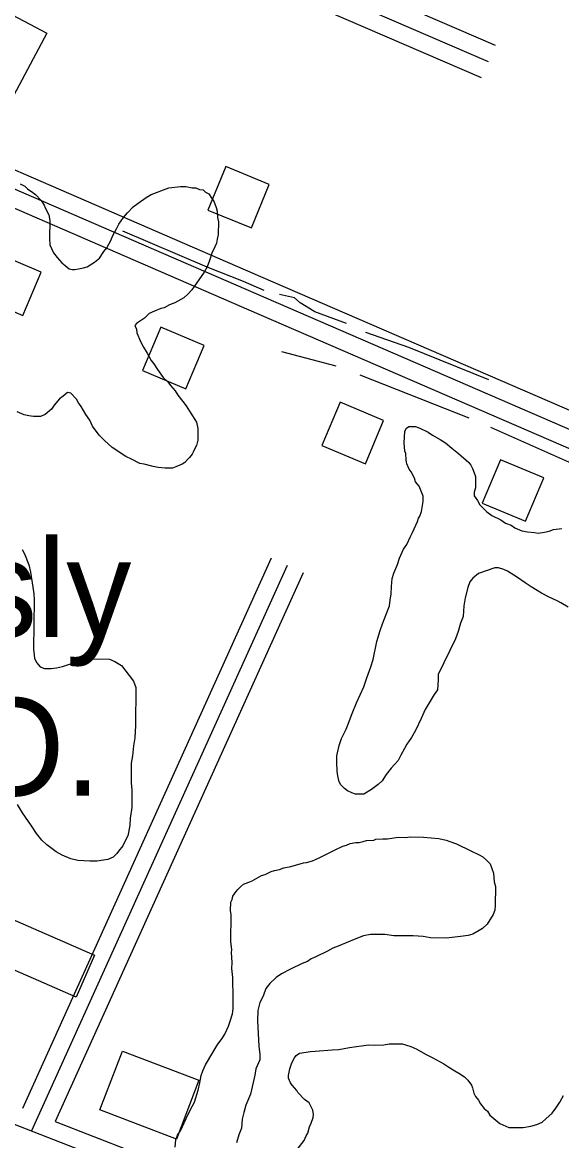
# Model space of a CAD drawing. Extents: x 3297735 to 3335592, y 670436 to 695807.
# Drawn here: x 3310210 to 3310669, y 687033 to 687985 of the extents above; entities that cross this region are included whole.
import ezdxf

# ---------------------------------------------------------------- set-up
doc = ezdxf.new("R2010")
doc.units = 0
for name, color, linetype in [('V-BLDG-IDEN', 7, 'Continuous'), ('V-BLDG-OTLN', 7, 'Continuous'), ('V-ROAD-CNTR', 7, 'Continuous'), ('V-SITE-VEGE', 7, 'Continuous'), ('V-TOPO-SHOR', 7, 'Continuous')]:
    doc.layers.add(name, color=color, linetype=linetype)

msp = doc.modelspace()

# ---------------------------------------------------------------- linework, layer by layer
at = {"layer": 'V-BLDG-OTLN'}
for points in [[(3310136.36, 687999.05), (3310181.02, 687975.26), (3310192.13, 687996.12), (3310231.15, 687975.34), (3310198.22, 687913.51), (3310167.86, 687929.69), (3310171.54, 687936.6), (3310118.22, 687965)], [(3310368.13, 687824.8), (3310405.11, 687809.55), (3310420.36, 687846.53), (3310383.38, 687861.78)], [(3310226.31, 687771.91), (3310189.43, 687787.4), (3310173.95, 687750.52), (3310210.83, 687735.03)], [(3310364.84, 687709.54), (3310327.96, 687725.03), (3310312.48, 687688.15), (3310349.36, 687672.66)], [(3310517.51, 687645.78), (3310480.63, 687661.26), (3310465.15, 687624.38), (3310502.03, 687608.89)], [(3310653.77, 687596.78), (3310616.89, 687612.27), (3310601.4, 687575.39), (3310638.28, 687559.9)], [(3310104.16, 687263.86), (3310271.78, 687190.63), (3310256.16, 687154.88), (3310088.55, 687228.12)], [(3310295.35, 687109.07), (3310360.46, 687084.2), (3310341.34, 687034.14), (3310276.23, 687059.01)]]:
    msp.add_lwpolyline(points, close=True, dxfattribs=at)
at = {"layer": 'V-ROAD-CNTR'}
for points in [[(3310003.43, 688227.14), (3310170.21, 688156), (3310612.39, 687965.03)], [(3309997.54, 688213.35), (3310164.3, 688142.21), (3310606.45, 687951.26)], [(3309991.66, 688199.55), (3310158.38, 688128.43), (3310600.5, 687937.49)], [(3310000.41, 687947.22), (3310414.85, 687767.47), (3310738.63, 687627.3), (3310778.34, 687612)], [(3309994.44, 687933.46), (3310408.89, 687753.71), (3310732.96, 687613.41), (3310855.02, 687566.37), (3311098.96, 687460.07), (3311357.98, 687347.92)], [(3309988.47, 687919.7), (3310402.92, 687739.95), (3310727.28, 687599.53), (3310849.33, 687552.49), (3311092.98, 687446.31), (3311352.7, 687333.86), (3311387, 687322.87), (3311406.1, 687320.34), (3311450.54, 687340.57), (3311496.17, 687368.16), (3311519.52, 687382.44), (3311533.83, 687394.46), (3311557.84, 687419.09), (3311560.01, 687436.75), (3311550.71, 687464.42), (3311545.68, 687499.08)], [(3310421.85, 687528.41), (3310210.35, 687060.19)], [(3310435.52, 687522.24), (3310218.15, 687041.03)], [(3310449.19, 687516.06), (3310238.32, 687049.24)], [(3309450.25, 687370.84), (3309670.26, 687283.86), (3310023.53, 687128.64), (3310148.78, 687068.19), (3310296.3, 687010.43), (3310522.6, 686905.45), (3310676.35, 686840.87), (3310779.44, 686800.24), (3310920.39, 686733.44), (3311202.31, 686611.37), (3311427.53, 686516.36), (3311667.78, 686410.76), (3311835.49, 686336.4), (3311953.24, 686294.99), (3312085.09, 686235.33), (3312182.55, 686190.38), (3312224.52, 686164.74)], [(3310238.32, 687049.24), (3310302.2, 687024.23), (3310528.66, 686919.17), (3310682.01, 686854.76), (3310728.31, 686836.52)]]:
    msp.add_lwpolyline(points, dxfattribs=at)
at = {"layer": 'V-SITE-VEGE'}
for points in [[(3310208.49, 687847.07), (3310212.5, 687845.22), (3310214.71, 687842.95), (3310219.15, 687839.76), (3310221.37, 687837.93), (3310226.24, 687832.94), (3310228.87, 687828.87), (3310229.74, 687826.61), (3310232.8, 687820.75), (3310233.64, 687815.8), (3310233.45, 687801.01), (3310233.82, 687795.18), (3310235.12, 687792.02), (3310236.87, 687788.41), (3310239.95, 687784.34), (3310243.93, 687779.8), (3310246.59, 687777.53), (3310250.14, 687774.79), (3310252.83, 687774.31), (3310255.07, 687774.28), (3310258.21, 687774.69), (3310262.26, 687775.53), (3310265.41, 687776.39), (3310269.48, 687779.02), (3310271.73, 687780.34), (3310275.81, 687783.87), (3310279.48, 687789.65), (3310282.21, 687792.76), (3310285.43, 687798.99), (3310287.27, 687803), (3310290.48, 687808.79), (3310292.33, 687812.8), (3310296.44, 687818.58), (3310299.63, 687822.57), (3310304.63, 687827.44), (3310308.7, 687830.52), (3310315.49, 687835.37), (3310320.01, 687838), (3310334.88, 687843.63), (3310344.75, 687844.85), (3310349.24, 687844.79)], [(3310349.24, 687844.79), (3310354.6, 687843.83), (3310357.74, 687843.78), (3310360.86, 687842.4), (3310364, 687841.91), (3310366.21, 687840.09), (3310368.89, 687838.71), (3310371.52, 687834.64), (3310373.29, 687832.37), (3310375.01, 687826.97), (3310375.87, 687823.82), (3310376.24, 687818.44), (3310377.09, 687814.84), (3310376.96, 687804.08), (3310376.01, 687800.06), (3310375.51, 687796.48), (3310374.12, 687793.36), (3310371.37, 687788.01), (3310369.49, 687781.76), (3310367.63, 687776.41), (3310364.88, 687771.96), (3310358.48, 687762.62), (3310354.37, 687756.85), (3310351.19, 687753.3), (3310347.56, 687750.21), (3310339.88, 687745.83), (3310335.38, 687744.09), (3310330.86, 687741.46), (3310328.16, 687741.05), (3310322.75, 687738.88)], [(3310322.75, 687738.88), (3310318.24, 687736.69), (3310314.16, 687732.71), (3310307.37, 687728.32), (3310306.01, 687726.54), (3310307.31, 687723.39), (3310307.72, 687720.24), (3310310.76, 687713.03), (3310313.39, 687708.06), (3310316.46, 687703.09), (3310319.96, 687696.77), (3310322.17, 687694.05), (3310325.25, 687689.08), (3310330.09, 687682.29), (3310334.08, 687678.65), (3310336.28, 687675.48), (3310340.25, 687670.95), (3310342.45, 687667.33), (3310346.86, 687661.9), (3310349.51, 687658.28), (3310352.59, 687653.75), (3310354.34, 687650.59), (3310356.98, 687646.52), (3310358.29, 687644.26), (3310359.56, 687638.87), (3310359.44, 687629.01), (3310358.48, 687624.53), (3310357.1, 687621.86), (3310355.72, 687618.74), (3310354.8, 687616.96), (3310352.52, 687614.3), (3310350.71, 687612.53), (3310348.43, 687609.87), (3310346.17, 687608.56), (3310340.76, 687606.38), (3310338.05, 687605.07), (3310331.78, 687605.16), (3310325.96, 687605.68), (3310321.49, 687606.63), (3310313.89, 687608.53), (3310310.31, 687609.02), (3310303.18, 687612.7), (3310298.28, 687615), (3310286.72, 687622.78), (3310280.07, 687628.69), (3310275.65, 687633.23), (3310269.92, 687640.93), (3310267.75, 687645.89), (3310264.23, 687650.87), (3310260.28, 687657.64), (3310258.08, 687660.81), (3310256.32, 687663.97), (3310251.46, 687668.96), (3310248.77, 687669.45), (3310245.15, 687666.36), (3310241.98, 687664.16), (3310237.43, 687658.83), (3310235.14, 687655.28), (3310229.7, 687650.87), (3310225.65, 687649.12), (3310219.82, 687649.2), (3310215.79, 687649.7), (3310211.77, 687650.65), (3310205.97, 687652.96)], [(3310548.25, 687564.23), (3310549.64, 687568.25), (3310551.1, 687576.75), (3310551.16, 687581.23), (3310547.68, 687589.8), (3310544.59, 687593.42), (3310543.73, 687596.57), (3310541.11, 687601.99), (3310539.35, 687604.25), (3310537.17, 687608.76), (3310536.76, 687611.91), (3310536.39, 687617.74), (3310535.51, 687619.54), (3310535.16, 687626.72), (3310535.22, 687631.65), (3310535.73, 687636.58), (3310537.12, 687639.25), (3310538.93, 687640.57), (3310544.75, 687640.5), (3310548.32, 687639.11), (3310555.45, 687635.88), (3310559, 687633.14), (3310565.68, 687629.46), (3310570.13, 687626.72), (3310575.45, 687622.17), (3310581.22, 687617.61), (3310590.08, 687609.87), (3310591.85, 687607.6), (3310593.16, 687604.9), (3310594.46, 687601.29), (3310595.76, 687598.14), (3310595.63, 687588.28), (3310594.69, 687584.7), (3310594.65, 687581.56), (3310597.29, 687577.49), (3310599.48, 687573.88), (3310605.23, 687567.98), (3310609.68, 687564.78), (3310617.25, 687561.1), (3310621.25, 687558.35), (3310626.16, 687556.5), (3310629.26, 687554.21), (3310635.06, 687551.9), (3310639.98, 687550.94), (3310645.8, 687550.41), (3310648.94, 687549.92), (3310654.33, 687550.75), (3310658.38, 687551.6), (3310661.98, 687552.89), (3310669.16, 687553.7)], [(3310674.57, 687486.82), (3310668.34, 687490.49), (3310665.67, 687491.87), (3310657.65, 687495.56), (3310651.86, 687498.78), (3310642.96, 687504.27), (3310638.07, 687507.47), (3310631.41, 687512.04), (3310622.96, 687517.53), (3310619.84, 687518.92), (3310615.38, 687520.32), (3310612.24, 687520.36), (3310598.28, 687515.61), (3310593.29, 687511.64), (3310591.01, 687508.53), (3310589.15, 687503.62), (3310586.79, 687494.69), (3310585.81, 687487.98), (3310585.25, 687479.02), (3310582.93, 687473.22), (3310581.04, 687466.07), (3310578.72, 687459.82), (3310563.98, 687429.53), (3310563.92, 687425.04), (3310563.36, 687416.53), (3310560.62, 687412.53), (3310552.83, 687399.63), (3310549.6, 687392.05), (3310544.53, 687381.81), (3310541.32, 687376.02), (3310537.21, 687370.24), (3310535.37, 687366.68), (3310532.15, 687360.89), (3310529.85, 687356.44), (3310523.94, 687349.79), (3310519.84, 687344.46), (3310516.18, 687339.13), (3310513, 687336.04), (3310507.12, 687331.63), (3310500.79, 687327.68), (3310493.62, 687327.77), (3310490.49, 687328.71), (3310486.93, 687330.55), (3310484.26, 687332.38), (3310481.16, 687335.55), (3310479.85, 687338.26), (3310478.57, 687343.21), (3310478.18, 687347.25), (3310477.83, 687354.88), (3310477.9, 687360.25), (3310479.81, 687369.2), (3310481.68, 687375), (3310485.81, 687383.02), (3310486.74, 687385.7), (3310490.92, 687396.4), (3310494.62, 687405.32), (3310500.63, 687419.14), (3310503.42, 687426.72), (3310506.68, 687436.1), (3310508.55, 687442.35), (3310511.89, 687457.55), (3310514.7, 687466.93), (3310516.57, 687472.73), (3310522.59, 687487.9), (3310523.11, 687492.82), (3310524.07, 687498.19), (3310524.16, 687504.47), (3310524.69, 687511.19), (3310526.1, 687515.65), (3310529.33, 687523.23), (3310531.2, 687528.59), (3310534.43, 687536.17), (3310537.17, 687540.17), (3310540.4, 687546.85), (3310542.24, 687550.41), (3310546.39, 687559.77), (3310547.33, 687562.45), (3310548.25, 687564.23)], [(3310210.27, 687535.89), (3310212.02, 687532.28), (3310215.93, 687522.82), (3310217.2, 687516.53)], [(3310217.2, 687516.53), (3310219.27, 687503.95), (3310220.1, 687498.11), (3310220.48, 687493.17), (3310219.93, 687451.03), (3310220.73, 687443.4), (3310222.48, 687439.79), (3310225.57, 687436.16), (3310229.14, 687434.77), (3310234.96, 687434.7), (3310239.45, 687435.09), (3310244.4, 687436.37), (3310257.46, 687440.68), (3310266.01, 687442.81), (3310284.39, 687442.57), (3310288.84, 687440.72), (3310294.62, 687437.06), (3310304.77, 687423.93), (3310306.94, 687418.52), (3310306.52, 687386.24), (3310305.93, 687375.49), (3310304.95, 687368.78), (3310303.94, 687360.27), (3310302.96, 687354.01), (3310302.75, 687337.42), (3310303.56, 687331.14), (3310303.37, 687316.34), (3310301.91, 687307.39), (3310301.83, 687301.12), (3310299.92, 687292.18), (3310297.61, 687287.28), (3310295.77, 687283.71), (3310292.13, 687279.28), (3310290.75, 687277.05), (3310287.57, 687273.95), (3310283.07, 687272.22), (3310273.63, 687270.55), (3310267.81, 687270.62), (3310257.5, 687271.21), (3310251.69, 687272.63), (3310244.11, 687275.86), (3310239.21, 687278.62), (3310231.22, 687284.55), (3310226.79, 687288.64), (3310222.38, 687294.08), (3310217.98, 687300.86), (3310210.5, 687311.72), (3310206.11, 687318.95)], [(3310387.51, 687235.89), (3310388.88, 687238.12), (3310389.37, 687240.8), (3310392.11, 687244.8), (3310393.48, 687246.58), (3310395.75, 687248.79), (3310398.46, 687250.99), (3310402.97, 687252.73), (3310405.68, 687254.04), (3310413.81, 687258.42), (3310416.95, 687259.27), (3310421.92, 687261.9), (3310424.62, 687262.76), (3310429.12, 687263.6), (3310432.72, 687264.9), (3310438.56, 687266.17), (3310449.36, 687269.16), (3310452.06, 687269.58), (3310457.01, 687270.86), (3310459.72, 687272.17), (3310462.87, 687273.47), (3310466.03, 687275.22), (3310476.86, 687280.46), (3310482.73, 687283.53), (3310485.88, 687284.38), (3310489.03, 687285.69), (3310493.98, 687286.52), (3310496.67, 687286.48), (3310500.26, 687287.33), (3310502.96, 687288.19), (3310509.25, 687288.56), (3310511.05, 687289.43), (3310516.89, 687289.81), (3310520.92, 687289.76), (3310526.31, 687290.58), (3310530.35, 687290.98), (3310536.18, 687290.9), (3310540.22, 687291.3), (3310551.42, 687291.15), (3310564.41, 687290.09), (3310570.67, 687288.66), (3310573.79, 687287.28), (3310579.59, 687285.41), (3310591.62, 687279.42)], [(3310591.62, 687279.42), (3310598.75, 687276.19), (3310601.87, 687274.36), (3310605.41, 687271.17), (3310608.07, 687268.45), (3310611.1, 687260.34), (3310611.46, 687253.16), (3310612.75, 687249.11), (3310612.54, 687232.97), (3310612.04, 687228.94), (3310610.65, 687225.37), (3310605.61, 687216.92), (3310601.52, 687213.39), (3310598.81, 687211.63), (3310593.39, 687208.56), (3310589.34, 687207.27), (3310583.05, 687206.45), (3310578.12, 687206.07), (3310570.93, 687205.27), (3310557.48, 687205.44), (3310551.22, 687206.42), (3310542.71, 687206.98), (3310526.12, 687207.19), (3310518.52, 687208.19), (3310506.41, 687208.34), (3310500.57, 687207.08), (3310492.46, 687204.04), (3310478.93, 687198.39), (3310474.43, 687196.66), (3310469.91, 687194.02), (3310459.98, 687189.22), (3310455.93, 687187.48), (3310452.76, 687185.28), (3310448.25, 687183.54), (3310438.33, 687178.74), (3310430.65, 687174.81), (3310426.13, 687171.73), (3310420.68, 687166.42), (3310417.49, 687162.42), (3310415.16, 687155.73), (3310412.4, 687150.38), (3310410.52, 687143.68), (3310410.41, 687134.72), (3310411.47, 687113.18), (3310412.27, 687106), (3310412.22, 687101.52), (3310408.98, 687093.94), (3310408.02, 687088.57), (3310404.22, 687072.48), (3310400.51, 687063.11), (3310398.64, 687056.86), (3310397.21, 687051.05), (3310396.67, 687043.44), (3310394.35, 687037.64), (3310392.47, 687030.94)], [(3310340.41, 687027.13), (3310340.94, 687033.4), (3310342.34, 687037.42), (3310345.09, 687041.86), (3310347.86, 687048.1), (3310349.7, 687051.67), (3310353.38, 687059.24), (3310356.6, 687065.47), (3310359.88, 687075.74), (3310361.3, 687082), (3310362.28, 687088.27), (3310363.68, 687092.29), (3310365.98, 687097.19), (3310372.4, 687107.86), (3310375.15, 687112.76), (3310376.52, 687114.98), (3310380.17, 687119.87), (3310382.46, 687123.42), (3310385.69, 687130.11), (3310386.63, 687133.68), (3310388.96, 687140.82), (3310389.47, 687144.85), (3310389.64, 687158.3), (3310389.3, 687166.82), (3310389.37, 687171.76), (3310388.57, 687179.39), (3310388.63, 687184.32), (3310388.3, 687192.84), (3310388.33, 687195.08), (3310387.52, 687202.27), (3310387.81, 687225.13), (3310387.42, 687228.72), (3310387.51, 687235.89)], [(3310436.7, 687088.2), (3310437.67, 687094.01), (3310439.53, 687098.92), (3310441.83, 687103.37), (3310443.2, 687105.15), (3310445.92, 687107.36), (3310455.35, 687108.58), (3310459.39, 687108.97), (3310473.75, 687110.13), (3310479.58, 687110.51), (3310488.57, 687112.18), (3310504.74, 687114.21), (3310510.12, 687114.15), (3310517.75, 687114.49), (3310522.24, 687115.33), (3310533.45, 687115.19), (3310540.59, 687112.85), (3310545.94, 687110.54), (3310553.06, 687106.41), (3310559.29, 687103.19), (3310568.65, 687098.14), (3310573.09, 687095.39), (3310577.98, 687092.19), (3310581.54, 687090.35), (3310586.44, 687087.15), (3310589.09, 687084.42), (3310592.17, 687079.9), (3310593.04, 687077.65), (3310594.33, 687073.15), (3310595.63, 687070.44), (3310598.28, 687067.27), (3310600.04, 687064.11), (3310603.12, 687060.03), (3310605.78, 687057.76), (3310607.98, 687054.58), (3310616.41, 687047.31), (3310623.98, 687044.07), (3310636.09, 687043.91), (3310642.83, 687045.17), (3310647.78, 687046.45), (3310652.29, 687048.63), (3310655.46, 687051.28), (3310660.91, 687056.14), (3310664.1, 687060.59), (3310667.3, 687065.47), (3310670.52, 687071.26)], [(3310443.96, 687025.33), (3310449.88, 687032.88), (3310451.73, 687036.89), (3310453.1, 687039.11), (3310454.52, 687044.48), (3310455.9, 687047.6), (3310457.76, 687052.5), (3310457.8, 687055.19), (3310457.39, 687058.79), (3310454.34, 687065.1), (3310450.34, 687067.84), (3310444.58, 687073.75), (3310443.71, 687075.55), (3310439.74, 687080.09), (3310438.41, 687081.9), (3310436.68, 687085.95), (3310436.7, 687088.2)]]:
    msp.add_lwpolyline(points, dxfattribs=at)
at = {"layer": 'V-TOPO-SHOR'}
for p, q in [((3310477.12, 687691.89), (3310430.94, 687704.07)), ((3310590.44, 687647.62), (3310497.71, 687684.17)), ((3310696.9, 687600.48), (3310608.86, 687639.69))]:
    msp.add_line(p, q, dxfattribs=at)
for points in [[(3310415.89, 687756.4), (3310398.37, 687764.09), (3310367.58, 687776.2), (3310295.72, 687806.79)], [(3310485.87, 687728.19), (3310459.1, 687738.21), (3310446.65, 687745.9), (3310441.69, 687750.15), (3310429.09, 687752.92)], [(3310606.9, 687680.27), (3310539.01, 687707.89), (3310502.32, 687720.53)]]:
    msp.add_lwpolyline(points, dxfattribs=at)

# ---------------------------------------------------------------- texts
at = {"layer": 'V-BLDG-IDEN'}
for s, p in [('Brusly', (3309994.72, 687461.32)), ('P.O.', (3310055.04, 687326.51))]:
    msp.add_text(s, height=83, dxfattribs=at).set_placement(p)

doc.saveas('drawing.dxf')
